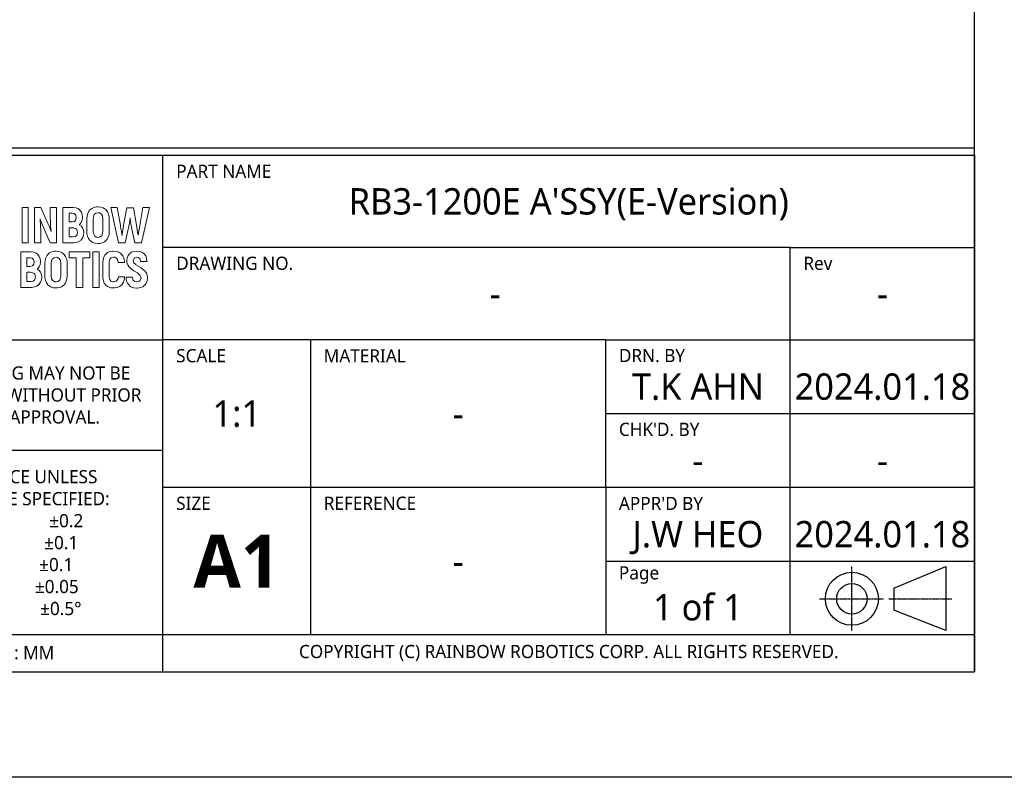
# Model space of a CAD drawing. Header units: millimetres. Extents: x 0 to 4378, y 0 to 2376.
# Tile 484 of 656: x 2558 to 3306, y 0 to 576. Entities that reach past the tile are written whole.
import ezdxf
from ezdxf.enums import TextEntityAlignment as Align

# ---------------------------------------------------------------- set-up
doc = ezdxf.new("R2010")
doc.units = ezdxf.units.MM
doc.header["$LTSCALE"] = 0.2
doc.linetypes.add('CENTER2', pattern=[1.125, 0.75, -0.125, 0.125, -0.125])
for name, color, linetype in [('02_Center Line', 1, 'CENTER2'), ('05_Section Line', 3, 'Continuous'), ('09_Table Line', 2, 'Continuous'), ('10_Drawing Template', 2, 'Continuous')]:
    doc.layers.add(name, color=color, linetype=linetype)
doc.styles.add('Rainbow-5.0 Style', font='malgunsl.ttf')

# ---------------------------------------------------------------- blocks, each defined once
blk = doc.blocks.new('A$C869fea471123')
at = {"linetype": 'Continuous'}
for p, q in [((805.64, 35.92), (815.53, 40.02)), ((815.53, 40.02), (815.53, 27.85)), ((805.64, 35.92), (805.64, 31.73)), ((815.53, 27.85), (805.64, 31.73))]:
    blk.add_line(p, q, dxfattribs=at)
blk.add_lwpolyline([(0, 594), (841, 594), (841, 0), (0, 0)], close=True)
at = {"lineweight": 0}
for points in [[(640.03, 108.23), (641.21, 108.23), (641.21, 101.49), (640.03, 101.49), (640.03, 108.23)], [(652.9, 99.79), (648.98, 99.79), (648.98, 98.66), (650.33, 98.66), (650.33, 93.05), (651.55, 93.05), (651.55, 98.66), (652.9, 98.66)], [(653.46, 99.79), (654.65, 99.79), (654.65, 93.05), (653.46, 93.05), (653.46, 99.79)]]:
    blk.add_lwpolyline(points, close=True, dxfattribs=at)
for points in [[(643.59, 108.23), (642.41, 108.23), (642.41, 101.49), (643.57, 101.49), (643.57, 103.53), (643.57, 104.03), (643.55, 104.54), (643.52, 105.04), (643.49, 105.55), (643.43, 106.03), (643.46, 106.06)], [(645.53, 103.68), (645.48, 103.81), (645.28, 104.34), (645.16, 104.65), (644.99, 105.06), (643.59, 108.23)], [(645.39, 101.49), (646.56, 101.49), (646.56, 108.23)], [(646.56, 108.23), (645.39, 108.23), (645.39, 106.18), (645.4, 105.74), (645.42, 105.25), (645.45, 104.75), (645.5, 104.23), (645.56, 103.71), (645.53, 103.68)], [(649.73, 108.23), (647.76, 108.23), (647.76, 101.49), (649.79, 101.49), (649.89, 101.49), (650.4, 101.57), (650.83, 101.74), (651.22, 102.03), (651.28, 102.1), (651.54, 102.49)], [(649.55, 107.11), (649.93, 107.05), (650.22, 106.78), (650.31, 106.3), (650.25, 105.88), (650.01, 105.57), (649.59, 105.46), (648.94, 105.46)], [(648.94, 105.46), (648.94, 107.11), (649.55, 107.11)], [(651.29, 107.34), (651.02, 107.72), (650.69, 107.99), (650.25, 108.17), (649.73, 108.23)], [(651.28, 105.39), (651.45, 105.83), (651.51, 106.36), (651.51, 106.37), (651.45, 106.89), (651.29, 107.34)], [(654.46, 108.34), (654.17, 108.33), (653.68, 108.23), (653.25, 108.04), (652.9, 107.74), (652.71, 107.5), (652.5, 107.08), (652.37, 106.61), (652.34, 106.06), (652.34, 103.66), (652.35, 103.28), (652.46, 102.78), (652.63, 102.34)], [(652.63, 102.34), (652.9, 101.98), (653.07, 101.81), (653.46, 101.57), (653.93, 101.42), (654.46, 101.38), (654.75, 101.39), (655.24, 101.49), (655.66, 101.68), (656.02, 101.98), (656.21, 102.22), (656.41, 102.63), (656.54, 103.11), (656.58, 103.66), (656.58, 106.06), (656.56, 106.44), (656.46, 106.94), (656.28, 107.37)], [(654.46, 102.52), (654.16, 102.55), (653.83, 102.75), (653.63, 103.12), (653.55, 103.66), (653.55, 106.06), (653.58, 106.44), (653.74, 106.86), (654.03, 107.11), (654.46, 107.2)], [(656.28, 107.37), (656.02, 107.74), (655.84, 107.9), (655.45, 108.15), (654.99, 108.3), (654.46, 108.34)], [(654.46, 107.2), (654.75, 107.17), (655.09, 106.97), (655.29, 106.6), (655.36, 106.06), (655.36, 103.66), (655.33, 103.29), (655.17, 102.86), (654.89, 102.61), (654.46, 102.52)], [(658.09, 108.23), (656.86, 108.23), (658.37, 101.49)], [(658.99, 102.97), (658.95, 103.22), (658.89, 103.66), (658.8, 104.19), (658.69, 104.81), (658.09, 108.23)], [(661.16, 108.13), (659.91, 108.13), (659.32, 104.83), (659.22, 104.24), (659.12, 103.61), (659.05, 103.19), (659.02, 102.97), (658.99, 102.97)], [(662.05, 102.97), (662.03, 103.11), (661.97, 103.48), (661.88, 104.05), (661.76, 104.83), (661.16, 108.13)], [(661.44, 101.49), (662.7, 101.49), (664.21, 108.23)], [(664.21, 108.23), (662.99, 108.23), (662.38, 104.81), (662.3, 104.37), (662.2, 103.81), (662.14, 103.35), (662.09, 102.97), (662.05, 102.97)], [(643.46, 106.06), (643.49, 105.99), (643.6, 105.68), (643.8, 105.15), (644.09, 104.42), (645.39, 101.49)], [(651.53, 104.35), (651.3, 104.66), (650.89, 104.95), (651, 105.03), (651.28, 105.39)], [(658.37, 101.49), (659.63, 101.49), (660.19, 104.08), (660.23, 104.26), (660.33, 104.73), (660.4, 105.21), (660.47, 105.73), (660.53, 106.27), (660.56, 106.27)], [(660.56, 106.27), (660.58, 106.07), (660.63, 105.56), (660.69, 105.06), (660.78, 104.57), (660.88, 104.08), (661.44, 101.49)], [(649.6, 104.35), (649.88, 104.32), (650.3, 104.13), (650.43, 103.95), (650.54, 103.46), (650.54, 103.36), (650.41, 102.94), (650.1, 102.69), (649.6, 102.61), (648.94, 102.61)], [(648.94, 102.61), (648.94, 104.35), (649.6, 104.35)], [(651.54, 102.49), (651.7, 102.94), (651.76, 103.46), (651.7, 103.89), (651.53, 104.35)], [(641.74, 99.79), (639.77, 99.79), (639.77, 93.05), (641.9, 93.05), (642.4, 93.12), (642.85, 93.3), (643.22, 93.59), (643.29, 93.66), (643.55, 94.04)], [(643.3, 98.9), (643.03, 99.28), (642.69, 99.55), (642.26, 99.73), (641.74, 99.79)], [(646.47, 99.91), (646.18, 99.89), (645.69, 99.79), (645.26, 99.6), (644.91, 99.3), (644.72, 99.06), (644.51, 98.65), (644.39, 98.17), (644.34, 97.62), (644.34, 95.21), (644.36, 94.83), (644.46, 94.34), (644.64, 93.9)], [(648.29, 98.93), (648.02, 99.3), (647.85, 99.46), (647.46, 99.71), (647, 99.86), (646.47, 99.91)], [(657.39, 99.92), (657.21, 99.92), (656.7, 99.83), (656.26, 99.65), (655.91, 99.37), (655.76, 99.19), (655.54, 98.79)], [(657.38, 98.78), (657.63, 98.76), (658.04, 98.54), (658.18, 98.32), (658.29, 97.79), (659.47, 97.79), (659.45, 98.07), (659.34, 98.58), (659.16, 99.02), (658.89, 99.38), (658.78, 99.49), (658.39, 99.73), (657.93, 99.88), (657.39, 99.92)], [(661.82, 99.92), (661.77, 99.92), (661.25, 99.86), (660.8, 99.7), (660.43, 99.44), (660.16, 99.11), (659.98, 98.68), (659.91, 98.17), (659.95, 97.77), (660.12, 97.31), (660.28, 97.03), (660.62, 96.67), (660.84, 96.49), (661.26, 96.19), (661.51, 96.04), (661.92, 95.78), (662.06, 95.69), (662.42, 95.35), (662.47, 95.27), (662.62, 94.82), (662.62, 94.71), (662.42, 94.28), (662.31, 94.19), (661.82, 94.07)], [(663.51, 99.04), (663.24, 99.41), (663.18, 99.46), (662.8, 99.72), (662.35, 99.87), (661.82, 99.92)], [(641.56, 98.67), (641.93, 98.6), (642.22, 98.34), (642.32, 97.87), (642.26, 97.45), (642.02, 97.12), (641.59, 97.02), (640.95, 97.02)], [(640.95, 97.02), (640.95, 98.67), (641.56, 98.67)], [(643.29, 96.95), (643.46, 97.39), (643.52, 97.91), (643.52, 97.93), (643.46, 98.45), (643.3, 98.9)], [(644.64, 93.9), (644.91, 93.54), (645.09, 93.37), (645.48, 93.13), (645.94, 92.98), (646.47, 92.93), (646.75, 92.94), (647.24, 93.05), (647.67, 93.24), (648.02, 93.54), (648.22, 93.78), (648.42, 94.19), (648.55, 94.67), (648.58, 95.21), (648.58, 97.62), (648.57, 98), (648.47, 98.5), (648.29, 98.93)], [(646.47, 94.08), (646.17, 94.12), (645.84, 94.32), (645.63, 94.68), (645.56, 95.21), (645.56, 97.62), (645.59, 98), (645.75, 98.42), (646.04, 98.68), (646.47, 98.76)], [(646.47, 98.76), (646.76, 98.72), (647.1, 98.53), (647.3, 98.16), (647.36, 97.62), (647.36, 95.21), (647.34, 94.85), (647.18, 94.42), (646.89, 94.16), (646.47, 94.08)], [(655.54, 98.79), (655.42, 98.32), (655.37, 97.77), (655.37, 95.07), (655.38, 94.79), (655.47, 94.28), (655.64, 93.84), (655.91, 93.49), (656.02, 93.39), (656.4, 93.14), (656.86, 92.98), (657.39, 92.93), (657.62, 92.94), (658.13, 93.03), (658.56, 93.2), (658.92, 93.48), (659.06, 93.64), (659.29, 94.04)], [(657.39, 94.08), (657.29, 94.08), (656.9, 94.22), (656.67, 94.55), (656.59, 95.07), (656.59, 97.9), (656.71, 98.39), (656.97, 98.68), (657.38, 98.78)], [(663.62, 93.87), (663.8, 94.31), (663.86, 94.81), (663.84, 95.13), (663.71, 95.6), (663.61, 95.8), (663.32, 96.19), (663.17, 96.33), (662.78, 96.64), (662.63, 96.75), (662.2, 97), (662.08, 97.07), (661.66, 97.34), (661.63, 97.36), (661.26, 97.7), (661.11, 98.15), (661.12, 98.18), (661.31, 98.6), (661.35, 98.64), (661.82, 98.78)], [(661.82, 98.78), (662.15, 98.72), (662.44, 98.46), (662.55, 97.98), (663.76, 97.98), (663.75, 98.07), (663.68, 98.6), (663.51, 99.04)], [(641.61, 95.91), (641.9, 95.88), (642.31, 95.69), (642.44, 95.52), (642.55, 95.02), (642.54, 94.91), (642.42, 94.5), (642.11, 94.25), (641.62, 94.17), (640.95, 94.17)], [(640.95, 94.17), (640.95, 95.91), (641.61, 95.91)], [(643.54, 95.91), (643.3, 96.22), (642.9, 96.5), (643, 96.59), (643.29, 96.95)], [(643.55, 94.04), (643.71, 94.5), (643.76, 95.02), (643.71, 95.46), (643.54, 95.91)], [(659.5, 95.05), (658.31, 95.05), (658.26, 94.71), (658.05, 94.32), (657.88, 94.19), (657.39, 94.08)], [(659.29, 94.04), (659.43, 94.5), (659.5, 95.05)], [(660.98, 94.96), (659.78, 94.96), (659.78, 94.76), (659.87, 94.25), (660.06, 93.81), (660.34, 93.45), (660.43, 93.36), (660.82, 93.11), (661.28, 92.96), (661.82, 92.92), (661.99, 92.92), (662.5, 93), (662.94, 93.17), (663.31, 93.45), (663.33, 93.48), (663.62, 93.87)], [(661.82, 94.07), (661.79, 94.07), (661.35, 94.18), (661.08, 94.47), (660.98, 94.96)]]:
    blk.add_lwpolyline(points, dxfattribs=at)
at = {"linetype": 'Continuous'}
for radius in [5.03, 2.89]:
    blk.add_circle((797.66, 33.9), radius, dxfattribs=at)
at = {"layer": '02_Center Line'}
for p, q in [((797.66, 27.87), (797.66, 40.04)), ((791.52, 33.9), (803.69, 33.9)), ((804.66, 33.9), (816.62, 33.9))]:
    blk.add_line(p, q, dxfattribs=at)
at = {"layer": '05_Section Line', "linetype": 'Continuous'}
blk.add_line((609.32, 119.54), (820.98, 119.54), dxfattribs=at)
blk.add_lwpolyline([(820.98, 20.02), (820.98, 574.68), (20.02, 574.68), (20.02, 20.02)], close=True, dxfattribs=at)
at = {"layer": '09_Table Line'}
for p, q in [((610.73, 118.14), (666.79, 118.14)), ((666.79, 20.02), (666.79, 118.14)), ((666.79, 118.14), (820.98, 118.14)), ((820.98, 118.14), (820.98, 20.02)), ((785.93, 100.62), (666.79, 100.62)), ((785.93, 100.62), (820.98, 100.62)), ((785.93, 83.1), (785.93, 100.62)), ((610.73, 83.1), (666.79, 83.1)), ((750.89, 83.1), (666.79, 83.1)), ((694.83, 83.1), (694.83, 27.03)), ((750.89, 83.1), (785.93, 83.1)), ((750.89, 69.08), (750.89, 83.1)), ((785.93, 69.08), (785.93, 83.1)), ((785.93, 83.1), (820.98, 83.1)), ((750.89, 69.08), (785.93, 69.08)), ((750.89, 55.07), (750.89, 69.08)), ((785.93, 55.07), (785.93, 69.08)), ((785.93, 69.08), (820.98, 69.08)), ((666.79, 62.07), (610.73, 62.07)), ((666.79, 55.07), (820.98, 55.07)), ((750.89, 55.07), (750.89, 41.05)), ((785.93, 41.05), (785.93, 55.07)), ((750.89, 41.05), (750.89, 27.03)), ((750.89, 41.05), (785.93, 41.05)), ((785.93, 27.03), (785.93, 41.05)), ((785.93, 41.05), (820.98, 41.05)), ((666.79, 27.03), (610.73, 27.03)), ((820.98, 27.03), (666.79, 27.03)), ((610.73, 20.02), (666.79, 20.02)), ((666.79, 20.02), (820.98, 20.02))]:
    blk.add_line(p, q, dxfattribs=at)
at = {"color": 2, "linetype": 'Continuous', "char_height": 2.503, "width": 56.0667, "attachment_point": 5, "style": 'Rainbow-5.0 Style'}
for s, insert in [('{\\C256;THIS DRAWING MAY NOT BE \\PREPRODUCED WITHOUT PRIOR \\PWRITTEN APPROVAL.}', (638.76, 72.59)), ('{\\C256;TOLERANCE UNLESS \\POTHERWISE SPECIFIED:\\PXXX :              %%P0.2\\PXX :              %%P0.1  \\PX :              %%P0.1\\PX.X :           %%P0.05\\PANGLE :      %%P0.5%%D}', (638.76, 44.55)), ('{\\C256;단위 : MM}', (638.76, 23.53))]:
    blk.add_mtext(s, dxfattribs=dict(at, insert=insert))
at = {"insert": (680.81, 41.05), "char_height": 10.0119, "width": 28.0333, "attachment_point": 5, "style": 'Rainbow-5.0 Style'}
blk.add_mtext('{\\fMalgun Gothic|b1|i0|c129|p50;A1}', dxfattribs=at)
at = {"linetype": 'Continuous', "insert": (743.88, 23.61), "char_height": 2.503, "width": 154.1833, "attachment_point": 5, "style": 'Rainbow-5.0 Style'}
blk.add_mtext('COPYRIGHT (C) RAINBOW ROBOTICS CORP. ALL RIGHTS RESERVED.', dxfattribs=at)
at = {"linetype": 'Continuous', "style": 'Rainbow-5.0 Style'}
for tag, p in [('PART_NAME', (743.88, 109.38)), ('DRAWING_NO', (729.87, 91.86)), ('REV', (803.46, 91.86)), ('제도', (768.41, 74.2)), ('DATE_1', (803.46, 74.2)), ('SCALE', (680.81, 69.08)), ('MATERIAL', (722.86, 69.08)), ('검도', (768.41, 60.18)), ('DATE_2', (803.46, 60.18)), ('승인', (768.41, 46.17)), ('DATE_3', (803.46, 46.17)), ('REFERENCE', (722.86, 41.05)), ('PAGE', (768.41, 32.29))]:
    blk.add_attdef(tag, text='', height=5.01, dxfattribs=at).set_placement(p, align=Align.MIDDLE_CENTER)
at = {"layer": '10_Drawing Template', "linetype": 'Continuous', "char_height": 2.503, "attachment_point": 7, "style": 'Rainbow-5.0 Style'}
for s, insert in [('PART NAME', (669.3, 113.84)), ('DRAWING NO.', (669.3, 96.32)), ('Rev', (788.44, 96.32)), ('SCALE', (669.3, 78.79)), ('MATERIAL', (697.33, 78.79)), ('DRN. BY', (753.4, 78.79)), ("CHK'D. BY", (753.4, 64.78)), ('SIZE', (669.3, 50.76)), ('REFERENCE', (697.33, 50.76)), ("APPR'D BY", (753.4, 50.76)), ('Page', (753.4, 36.74))]:
    blk.add_mtext(s, dxfattribs=dict(at, insert=insert))

msp = doc.modelspace()

# ---------------------------------------------------------------- block references
at = {"xscale": 4, "yscale": 4, "zscale": 4}
msp.add_blockref('A$C869fea471123', (0, 0), dxfattribs=at).add_auto_attribs({'승인': 'J.W HEO', '검도': '-', '제도': 'T.K AHN', 'REV': '-', 'PART_NAME': "RB3-1200E A'SSY(E-Version)", 'DRAWING_NO': '-', 'SCALE': '1:1', 'MATERIAL': '-', 'REFERENCE': '-', 'PAGE': '1 of 1', 'DATE_1': '2024.01.18', 'DATE_2': '-', 'DATE_3': '2024.01.18'})

doc.saveas('drawing.dxf')
